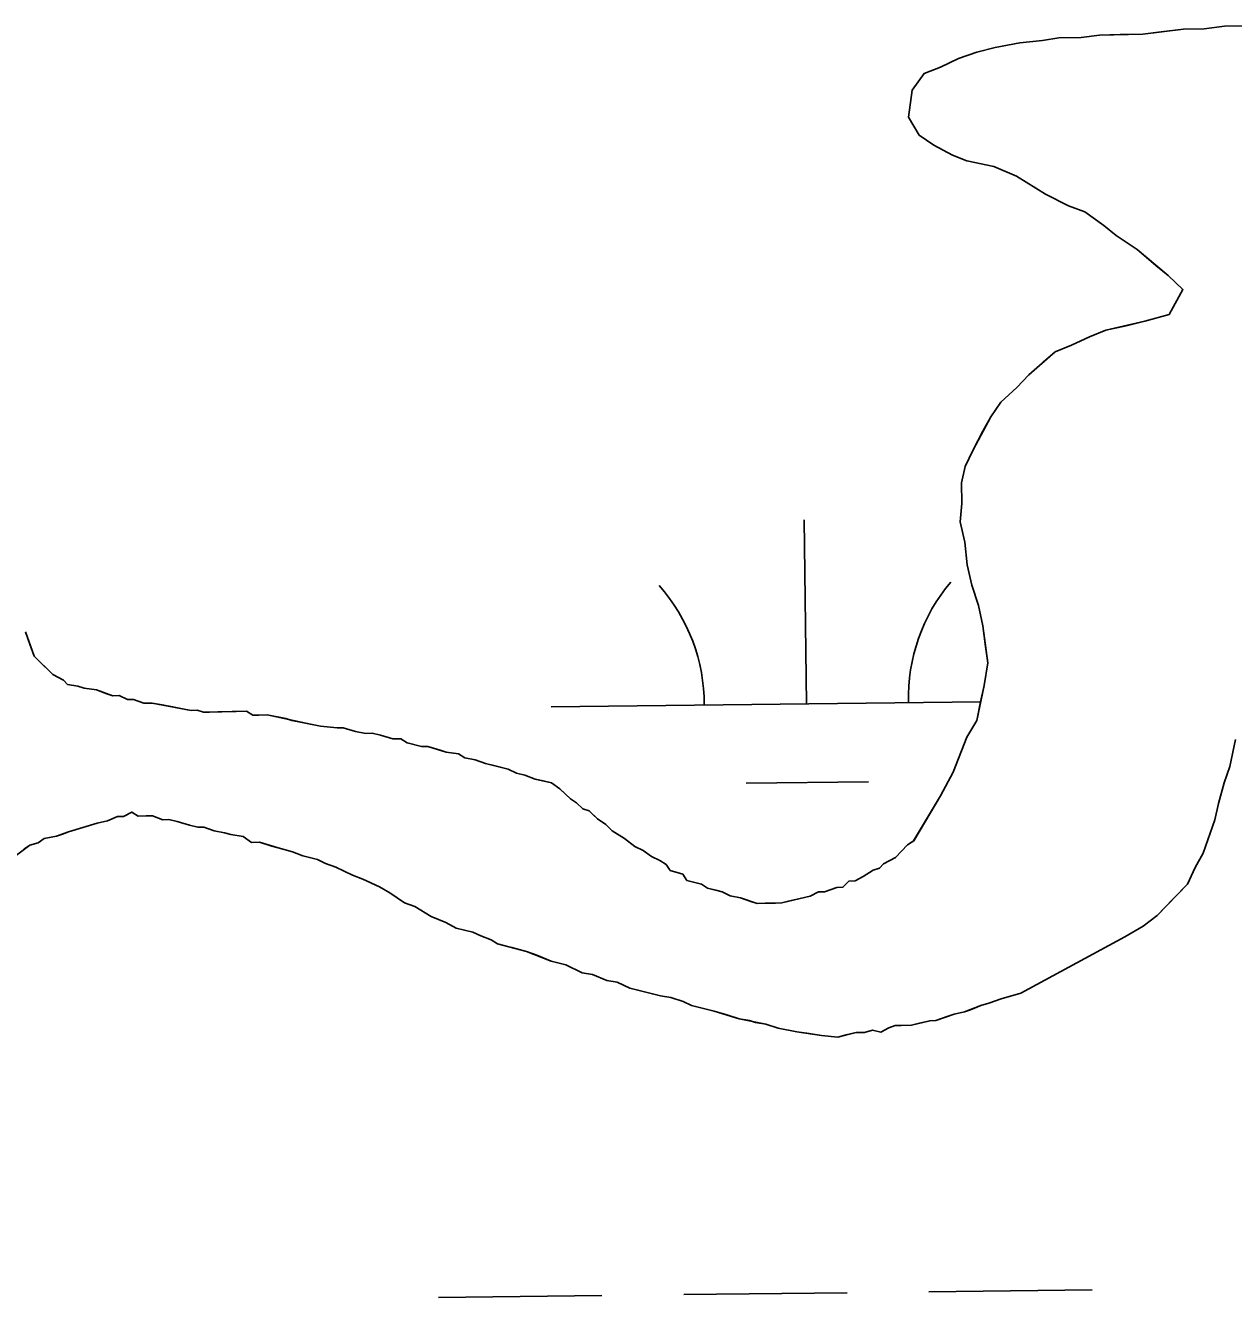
# Model space of a CAD drawing. Extents: x 3694830 to 3732949, y 415201 to 440970.
# Drawn here: x 3729019.9 to 3729256.5, y 425954.8 to 426203.9 of the extents above; entities that cross this region are included whole.
import ezdxf

# ---------------------------------------------------------------- set-up
doc = ezdxf.new("R2010")
doc.units = 0
doc.layers.add('V-TOPO-SHOR', color=7, linetype='Continuous')
doc.layers.add('V-WETL-SWMP', color=7, linetype='Continuous')

msp = doc.modelspace()

# ---------------------------------------------------------------- linework, layer by layer
at = {"layer": 'V-TOPO-SHOR'}
for points in [[(3729258.73, 426203.87), (3729254.71, 426203.78), (3729250.71, 426203.29), (3729246.69, 426203.21), (3729242.29, 426202.72), (3729238.68, 426202.24), (3729234.27, 426202.14), (3729230.25, 426202.06), (3729226.65, 426201.58), (3729222.23, 426201.49), (3729219.03, 426201.02), (3729214.62, 426200.52), (3729209.82, 426199.62), (3729206.23, 426198.74), (3729202.64, 426197.46), (3729199.06, 426195.78), (3729195.88, 426194.51), (3729193.54, 426191.24), (3729192.84, 426186.01), (3729194.93, 426182.44), (3729197.78, 426180.49), (3729201.43, 426178.56), (3729204.27, 426177.41), (3729209.51, 426176.32), (3729213.97, 426174.41), (3729219.67, 426170.91), (3729224.13, 426168.6), (3729227.37, 426167.46), (3729231.04, 426164.73), (3729233.49, 426162.77), (3729237.57, 426160.05), (3729241.25, 426156.91), (3729243.7, 426154.96), (3729246.57, 426152.21), (3729243.86, 426147.33), (3729239.07, 426146.02), (3729235.47, 426145.14), (3729231.47, 426144.26), (3729228.29, 426142.98), (3729224.71, 426141.3), (3729221.52, 426140.03), (3729219.16, 426137.97), (3729216.4, 426135.5), (3729214.04, 426133.04), (3729210.89, 426130.17), (3729208.94, 426127.31), (3729207.4, 426124.47), (3729205.47, 426120.82), (3729203.93, 426117.57), (3729203.19, 426114.34), (3729203.28, 426110.33), (3729202.95, 426106.71), (3729203.84, 426102.71), (3729204.34, 426098.3), (3729205.23, 426094.3), (3729206.51, 426090.32), (3729207.4, 426086.32), (3729207.89, 426082.31), (3729208.36, 426079.11), (3729207.65, 426074.68)], [(3729028.13, 426074.89), (3729027.31, 426075.68), (3729025.28, 426076.84), (3729024.46, 426077.63), (3729023.23, 426078.8), (3729022.41, 426079.59), (3729021.59, 426080.38), (3729020.74, 426082.77), (3729019.89, 426085.16)], [(3729199.06, 426053.04), (3729193.84, 426044.27), (3729192.65, 426043.44), (3729191.47, 426042.21), (3729190.29, 426040.98), (3729187.91, 426039.73), (3729187.12, 426038.9), (3729185.93, 426038.48), (3729183.94, 426037.23), (3729182.36, 426036.4), (3729181.15, 426036.37), (3729179.97, 426035.14), (3729178.77, 426035.11), (3729176.38, 426034.26), (3729175.17, 426034.23), (3729173.58, 426033.4), (3729171.59, 426032.95), (3729169.59, 426032.51), (3729167.99, 426032.07), (3729166.79, 426032.05), (3729164.78, 426032.01), (3729163.17, 426031.97), (3729161.96, 426032.35), (3729159.94, 426033.11), (3729157.92, 426033.47), (3729156.3, 426034.24), (3729155.09, 426034.61), (3729153.47, 426034.98), (3729152.25, 426035.76), (3729149.42, 426036.5), (3729148.6, 426037.69), (3729146.17, 426038.44), (3729145.34, 426039.63), (3729144.12, 426040.4), (3729142.5, 426041.17), (3729140.87, 426042.34), (3729139.24, 426043.11), (3729137.2, 426044.67), (3729134.76, 426046.23), (3729133.53, 426047.41), (3729131.9, 426048.58), (3729131.08, 426049.36), (3729130.26, 426050.15), (3729129.05, 426050.52), (3729127.82, 426051.7), (3729126.6, 426052.48), (3729125.78, 426053.27), (3729124.55, 426054.45), (3729122.92, 426055.61), (3729121.3, 426055.98), (3729119.69, 426056.35), (3729117.66, 426057.11), (3729116.05, 426057.48), (3729114.43, 426058.25), (3729111.6, 426058.99), (3729109.98, 426059.36), (3729107.96, 426060.12), (3729105.95, 426060.48), (3729104.72, 426061.26), (3729102.31, 426061.61), (3729101.09, 426061.98), (3729098.67, 426062.73), (3729097.46, 426062.71), (3729094.64, 426063.45), (3729093.42, 426064.23), (3729091.81, 426064.19), (3729089.39, 426064.95), (3729087.77, 426065.31), (3729086.57, 426065.29), (3729084.55, 426065.65), (3729082.13, 426066.4), (3729080.92, 426066.37), (3729077.7, 426066.71), (3729075.69, 426067.07), (3729074.07, 426067.43), (3729072.06, 426067.79), (3729070.85, 426068.17), (3729067.21, 426068.9), (3729065.61, 426068.86), (3729064.4, 426068.83), (3729063.18, 426069.61), (3729061.18, 426069.57), (3729058.37, 426069.51), (3729055.96, 426069.46), (3729054.75, 426069.43), (3729053.54, 426069.81), (3729052.34, 426069.78), (3729050.32, 426070.14), (3729048.71, 426070.51), (3729046.69, 426070.87), (3729044.68, 426071.23), (3729043.07, 426071.2), (3729041.05, 426071.95), (3729039.84, 426071.93), (3729038.22, 426072.7), (3729037.02, 426072.67), (3729035.8, 426073.05), (3729033.78, 426073.81), (3729031.36, 426074.16), (3729030.15, 426074.54), (3729028.13, 426074.89)], [(3729207.65, 426074.68), (3729206.91, 426071.45), (3729206.19, 426067.82), (3729204.25, 426064.57), (3729201.58, 426057.68), (3729199.06, 426053.04)], [(3729214.8, 426014.41), (3729235.2, 426025.47), (3729238.77, 426027.55), (3729241.53, 426029.62), (3729244.68, 426032.9), (3729247.43, 426035.76), (3729248.96, 426039.01), (3729250.51, 426041.85), (3729252.78, 426048.33), (3729253.52, 426051.55), (3729254.64, 426055.6), (3729255.77, 426058.83), (3729256.87, 426064.08)], [(3729214.8, 426014.41), (3729214.15, 426014.18), (3729212.55, 426013.74), (3729210.96, 426013.31), (3729208.56, 426012.45), (3729206.97, 426012.02), (3729204.98, 426011.17), (3729203.78, 426010.75), (3729201.78, 426010.3), (3729200.59, 426009.87), (3729198.19, 426009.02), (3729196.99, 426008.99), (3729194.99, 426008.55), (3729193.4, 426008.11), (3729191.39, 426008.07), (3729190.18, 426008.05), (3729188.99, 426007.62), (3729187.4, 426006.78), (3729185.79, 426007.15), (3729184.19, 426006.72), (3729182.58, 426006.68), (3729180.58, 426006.24), (3729178.99, 426005.8), (3729175.77, 426006.14), (3729173.35, 426006.49), (3729170.93, 426006.84), (3729167.3, 426007.56), (3729164.88, 426008.32), (3729162.86, 426008.67), (3729161.65, 426009.05), (3729159.63, 426009.41), (3729157.21, 426010.16), (3729154.79, 426010.91), (3729153.17, 426011.28), (3729150.34, 426012.02), (3729148.72, 426012.79), (3729146.3, 426013.54), (3729144.28, 426013.9), (3729142.67, 426014.27), (3729139.84, 426015.01), (3729138.23, 426015.38), (3729135.79, 426016.53), (3729133.77, 426016.89), (3729130.94, 426018.04), (3729128.93, 426018.4), (3729125.68, 426019.93), (3729122.85, 426020.68), (3729120.02, 426021.82), (3729117.99, 426022.58), (3729115.16, 426023.33), (3729112.34, 426024.07), (3729111.12, 426024.85), (3729109.09, 426025.61), (3729107.47, 426026.37), (3729104.24, 426027.11), (3729102.21, 426028.27), (3729099.37, 426029.42), (3729096.12, 426031.36), (3729094.1, 426032.12), (3729091.24, 426034.06), (3729089.21, 426035.23), (3729085.97, 426036.76), (3729083.94, 426037.52), (3729080.7, 426039.06), (3729078.67, 426039.82), (3729077.05, 426040.59), (3729074.23, 426041.33), (3729072.2, 426042.09), (3729069.37, 426042.84), (3729068.16, 426043.21), (3729065.74, 426043.96), (3729064.13, 426043.93), (3729062.5, 426045.1), (3729060.08, 426045.45), (3729058.87, 426045.83), (3729056.85, 426046.19), (3729054.83, 426046.95), (3729053.62, 426046.92), (3729052.01, 426047.29), (3729049.58, 426048.04), (3729047.97, 426048.41), (3729046.77, 426048.38), (3729044.74, 426049.14), (3729043.54, 426049.12), (3729041.93, 426049.08), (3729040.71, 426049.86), (3729039.12, 426049.02), (3729037.92, 426049), (3729035.93, 426048.15), (3729033.93, 426047.71), (3729031.14, 426046.85), (3729028.34, 426045.98), (3729027.15, 426045.56), (3729025.95, 426045.13)], [(3729025.95, 426045.13), (3729023.55, 426044.68), (3729022.37, 426043.85), (3729020.77, 426043.41), (3729019.58, 426042.59)]]:
    msp.add_lwpolyline(points, dxfattribs=at)
at = {"layer": 'V-WETL-SWMP'}
for p, q in [((3729172.82, 426071.09), (3729172.39, 426107.09)), ((3729122.82, 426070.49), (3729206.97, 426071.49)), ((3729161.01, 426055.51), (3729185, 426055.8)), ((3729100.79, 425954.79), (3729132.79, 425955.17)), ((3729148.79, 425955.36), (3729180.79, 425955.74)), ((3729196.79, 425955.93), (3729228.79, 425956.31))]:
    msp.add_line(p, q, dxfattribs=at)
for points in [[(3729262.34, 426203.94), (3729254.71, 426203.78), (3729250.71, 426203.29), (3729246.69, 426203.21), (3729238.68, 426202.24), (3729230.25, 426202.06), (3729226.65, 426201.58), (3729222.23, 426201.49), (3729219.03, 426201.02), (3729214.62, 426200.52), (3729209.82, 426199.62), (3729206.23, 426198.74), (3729202.64, 426197.46), (3729199.06, 426195.78), (3729195.88, 426194.5), (3729193.53, 426191.24), (3729192.84, 426186.01), (3729194.93, 426182.44), (3729197.78, 426180.49), (3729201.43, 426178.56), (3729204.27, 426177.41)], [(3729204.27, 426177.41), (3729209.51, 426176.32), (3729213.97, 426174.41), (3729219.67, 426170.91), (3729224.13, 426168.6), (3729227.37, 426167.46), (3729231.04, 426164.73), (3729233.49, 426162.77), (3729237.57, 426160.05), (3729243.7, 426154.96), (3729246.57, 426152.21), (3729243.86, 426147.33), (3729239.07, 426146.02), (3729231.48, 426144.26), (3729228.29, 426142.98), (3729224.71, 426141.3), (3729221.52, 426140.03), (3729216.4, 426135.5), (3729214.04, 426133.04), (3729210.89, 426130.17), (3729208.94, 426127.31), (3729205.47, 426120.82), (3729203.93, 426117.57), (3729203.19, 426114.34), (3729203.28, 426110.33), (3729202.95, 426106.71), (3729203.84, 426102.71), (3729204.34, 426098.3), (3729205.23, 426094.3), (3729206.51, 426090.32), (3729207.4, 426086.32), (3729208.36, 426079.11), (3729207.65, 426074.68), (3729206.19, 426067.82), (3729204.25, 426064.57), (3729201.58, 426057.68), (3729199.06, 426053.04), (3729193.83, 426044.27), (3729192.65, 426043.44), (3729190.29, 426040.98), (3729187.91, 426039.72), (3729187.12, 426038.9), (3729185.93, 426038.48), (3729183.94, 426037.23), (3729182.36, 426036.39), (3729181.15, 426036.37), (3729179.97, 426035.14), (3729178.77, 426035.11), (3729176.38, 426034.26), (3729175.17, 426034.23), (3729173.58, 426033.4), (3729167.99, 426032.07), (3729163.17, 426031.97), (3729159.94, 426033.11), (3729157.92, 426033.47), (3729156.3, 426034.24), (3729153.47, 426034.98), (3729152.25, 426035.76), (3729149.42, 426036.5), (3729148.6, 426037.69), (3729146.17, 426038.44), (3729145.34, 426039.63), (3729144.12, 426040.4), (3729142.5, 426041.17), (3729140.87, 426042.34), (3729139.24, 426043.11), (3729137.2, 426044.67), (3729134.76, 426046.23), (3729133.53, 426047.41), (3729131.9, 426048.58), (3729130.26, 426050.15), (3729129.05, 426050.53), (3729127.82, 426051.7), (3729126.6, 426052.48), (3729124.55, 426054.45), (3729122.92, 426055.62), (3729119.69, 426056.35), (3729117.66, 426057.11), (3729116.05, 426057.48), (3729114.43, 426058.25), (3729109.98, 426059.36), (3729107.96, 426060.12), (3729105.95, 426060.48), (3729104.72, 426061.26), (3729102.31, 426061.6), (3729098.67, 426062.73), (3729097.46, 426062.71), (3729094.64, 426063.45), (3729093.42, 426064.23), (3729091.81, 426064.19), (3729089.39, 426064.95), (3729087.77, 426065.31), (3729086.57, 426065.29), (3729084.55, 426065.65), (3729082.13, 426066.4), (3729080.92, 426066.37), (3729077.7, 426066.71), (3729075.69, 426067.07), (3729067.21, 426068.89), (3729064.41, 426068.83), (3729063.18, 426069.61)], [(3729063.18, 426069.61), (3729054.75, 426069.43), (3729053.54, 426069.81), (3729052.34, 426069.78), (3729044.68, 426071.23), (3729043.07, 426071.19), (3729041.05, 426071.95), (3729039.84, 426071.93), (3729038.22, 426072.7), (3729037.02, 426072.67), (3729033.78, 426073.81), (3729031.36, 426074.16), (3729030.15, 426074.53), (3729028.13, 426074.89), (3729027.31, 426075.68), (3729025.28, 426076.84), (3729021.59, 426080.38), (3729019.89, 426085.16)], [(3729235.2, 426025.47), (3729238.77, 426027.55), (3729241.53, 426029.61), (3729247.43, 426035.76), (3729248.96, 426039.01), (3729250.51, 426041.85), (3729252.78, 426048.33), (3729253.52, 426051.55), (3729254.64, 426055.59), (3729255.77, 426058.83), (3729256.87, 426064.08)], [(3729015.23, 426039.28), (3729020.77, 426043.41), (3729022.37, 426043.85), (3729023.55, 426044.68), (3729025.95, 426045.13), (3729028.34, 426045.98), (3729033.93, 426047.71), (3729035.93, 426048.15), (3729037.92, 426049), (3729039.12, 426049.02), (3729040.71, 426049.86), (3729041.93, 426049.08), (3729044.74, 426049.14), (3729046.77, 426048.38), (3729047.97, 426048.41), (3729049.58, 426048.04), (3729052.01, 426047.29), (3729053.62, 426046.92), (3729054.83, 426046.95), (3729056.85, 426046.19), (3729058.87, 426045.83), (3729060.08, 426045.45), (3729062.5, 426045.1), (3729064.13, 426043.93), (3729065.73, 426043.97), (3729069.37, 426042.84), (3729072.2, 426042.09), (3729074.22, 426041.33), (3729077.05, 426040.59), (3729078.67, 426039.82), (3729080.7, 426039.06), (3729083.94, 426037.52), (3729085.97, 426036.76), (3729089.21, 426035.23), (3729091.24, 426034.06), (3729094.1, 426032.12), (3729096.12, 426031.36), (3729099.37, 426029.42), (3729102.21, 426028.27), (3729104.24, 426027.11), (3729107.47, 426026.38), (3729109.09, 426025.61), (3729111.12, 426024.85), (3729112.34, 426024.07), (3729117.99, 426022.58), (3729122.85, 426020.68), (3729125.68, 426019.93), (3729128.92, 426018.4), (3729130.94, 426018.04), (3729133.77, 426016.89), (3729135.79, 426016.53), (3729138.22, 426015.38), (3729144.28, 426013.9), (3729146.29, 426013.54), (3729148.72, 426012.79), (3729150.34, 426012.02), (3729154.78, 426010.91), (3729159.64, 426009.41), (3729164.88, 426008.32), (3729167.3, 426007.56), (3729170.93, 426006.84), (3729175.77, 426006.14), (3729178.99, 426005.8), (3729182.58, 426006.68), (3729184.19, 426006.72), (3729185.79, 426007.15), (3729187.4, 426006.78), (3729188.99, 426007.62), (3729190.18, 426008.05), (3729193.4, 426008.11), (3729196.99, 426008.99), (3729198.2, 426009.02), (3729201.78, 426010.3), (3729203.78, 426010.74), (3729206.97, 426012.02), (3729208.56, 426012.45), (3729210.96, 426013.31), (3729214.8, 426014.41), (3729235.2, 426025.47)]]:
    msp.add_lwpolyline(points, dxfattribs=at)
for centre, start, end in [((3729228.05, 426072.22), 139.9115, 181.4552), ((3729117.58, 426070.9), 359.9115, 41.4552)]:
    msp.add_arc(centre, 35.25, start, end, dxfattribs=at)

doc.saveas('drawing.dxf')
